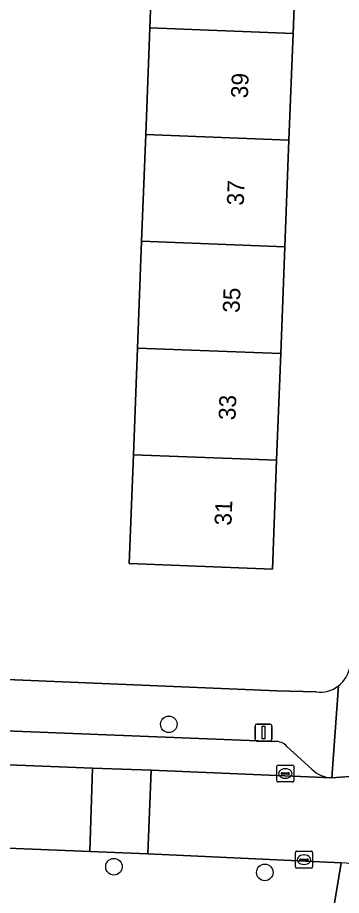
# Model space of a CAD drawing. Extents: x 160732 to 162107, y 387428 to 388479.
# Drawn here: x 161403.7 to 161422.8, y 387607.2 to 387659 of the extents above; entities that cross this region are included whole.
import ezdxf

# ---------------------------------------------------------------- set-up
doc = ezdxf.new("R2010")
doc.units = 0
for name, color, linetype in [('IMGEO_Boom', 7, 'Continuous'), ('IMGEO_Erf', 7, 'Continuous'), ('IMGEO_Kolk', 7, 'Continuous'), ('IMGEO_Lichtmast', 7, 'Continuous'), ('IMGEO_Pand', 7, 'Continuous'), ('IMGEO_Pand_nummerreeks', 7, 'Continuous'), ('IMGEO_Parkeervlak_open', 7, 'Continuous'), ('IMGEO_Rijbaan_lokaal_open', 7, 'Continuous'), ('IMGEO_Voetpad_open', 7, 'Continuous')]:
    doc.layers.add(name, color=color, linetype=linetype)

msp = doc.modelspace()

# ---------------------------------------------------------------- linework, layer by layer
at = {"layer": 'IMGEO_Boom'}
for centre in [(161412.62, 387617.302), (161409.378, 387608.893), (161418.292, 387608.558)]:
    msp.add_circle(centre, 0.489, dxfattribs=at)
at = {"layer": 'IMGEO_Erf'}
msp.add_lwpolyline([(161423.669, 387678.065), (161401.302, 387678.816), (161401.063, 387671.695), (161403.825, 387671.588), (161403.687, 387667.994), (161400.925, 387668.101), (161400.706, 387662.444), (161403.124, 387662.35), (161402.985, 387658.751), (161402.846, 387655.152), (161400.115, 387655.258), (161399.908, 387649.924), (161402.444, 387649.826), (161402.303, 387646.156), (161402.162, 387642.485), (161399.705, 387642.58), (161399.009, 387624.587), (161398.822, 387620.123), (161419, 387619.277), (161421.33, 387619.212)], dxfattribs=at)
msp.add_lwpolyline([(161411.255, 387652.122), (161411.498, 387658.423), (161411.741, 387664.725), (161411.988, 387671.147), (161420.45, 387670.822), (161420.203, 387664.399), (161419.96, 387658.097), (161419.717, 387651.796), (161419.475, 387645.494), (161419.232, 387639.193), (161418.989, 387632.891), (161418.742, 387626.469), (161410.28, 387626.794), (161410.527, 387633.217), (161410.77, 387639.519), (161411.013, 387645.82)], close=True, dxfattribs=at)
for centre, radius, start, end in [((161421.55, 387621), 1.801, 307.2604, 351.5646), ((161421.55, 387620.994), 1.796, 262.956, 307.3691)]:
    msp.add_arc(centre, radius, start, end, dxfattribs=at)
at = {"layer": 'IMGEO_Kolk'}
for p, q in [((161419.002, 387613.97), (161419.002, 387614.822)), ((161419.077, 387614.896), (161419.929, 387614.896)), ((161419.49, 387614.676), (161419.515, 387614.676)), ((161420.003, 387614.822), (161420.003, 387613.97)), ((161419.261, 387614.39), (161419.261, 387614.402)), ((161419.699, 387614.353), (161419.301, 387614.353)), ((161419.304, 387614.439), (161419.702, 387614.439)), ((161419.513, 387614.116), (161419.488, 387614.116)), ((161419.745, 387614.402), (161419.745, 387614.39)), ((161419.929, 387613.896), (161419.077, 387613.896)), ((161420.106, 387608.88), (161420.106, 387609.732)), ((161420.181, 387609.806), (161421.033, 387609.806)), ((161420.408, 387609.349), (161420.806, 387609.349)), ((161420.594, 387609.586), (161420.619, 387609.586)), ((161421.107, 387609.732), (161421.107, 387608.88)), ((161420.365, 387609.3), (161420.365, 387609.312)), ((161420.803, 387609.263), (161420.405, 387609.263)), ((161420.617, 387609.026), (161420.592, 387609.026)), ((161420.849, 387609.312), (161420.849, 387609.3)), ((161421.033, 387608.806), (161420.181, 387608.806))]:
    msp.add_line(p, q, dxfattribs=at)
for points in [[(161419.002, 387613.97), (161419.002, 387614.822)], [(161419.077, 387614.896), (161419.929, 387614.896)], [(161420.003, 387614.822), (161420.003, 387613.97)], [(161419.929, 387613.896), (161419.077, 387613.896)], [(161420.106, 387608.88), (161420.106, 387609.732)], [(161420.181, 387609.806), (161421.033, 387609.806)], [(161421.107, 387609.732), (161421.107, 387608.88)], [(161421.033, 387608.806), (161420.181, 387608.806)]]:
    msp.add_lwpolyline(points, dxfattribs=at)
for centre, radius, start, end in [((161419.079, 387614.82), 0.0765, 91.552, 178.448), ((161419.079, 387614.82), 0.0765, 91.552, 178.448), ((161419.927, 387614.82), 0.0765, 1.552, 88.448), ((161419.927, 387614.82), 0.0765, 1.552, 88.448), ((161419.301, 387614.399), 0.0403, 85.8775, 175.7526), ((161419.298, 387614.389), 0.0366, 178.938, 274.7102), ((161419.702, 387614.396), 0.043, 264.8664, 352.4533), ((161419.706, 387614.401), 0.0386, 1.7309, 96.639), ((161419.079, 387613.972), 0.0765, 181.552, 268.448), ((161419.079, 387613.972), 0.0765, 181.552, 268.448), ((161419.927, 387613.972), 0.0765, 271.552, 358.448), ((161419.927, 387613.972), 0.0765, 271.552, 358.448), ((161420.183, 387609.73), 0.0765, 91.552, 178.448), ((161420.183, 387609.73), 0.0765, 91.552, 178.448), ((161420.405, 387609.309), 0.0403, 85.8775, 175.7526), ((161420.81, 387609.311), 0.0386, 1.7309, 96.639), ((161421.031, 387609.73), 0.0765, 1.552, 88.448), ((161421.031, 387609.73), 0.0765, 1.552, 88.448), ((161420.183, 387608.882), 0.0765, 181.552, 268.448), ((161420.183, 387608.882), 0.0765, 181.552, 268.448), ((161420.402, 387609.299), 0.0366, 178.938, 274.7102), ((161420.806, 387609.306), 0.043, 264.8664, 352.4533), ((161421.031, 387608.882), 0.0765, 271.552, 358.448), ((161421.031, 387608.882), 0.0765, 271.552, 358.448)]:
    msp.add_arc(centre, radius, start, end, dxfattribs=at)
for centre, major_axis, ratio, start_param, end_param in [((161419.489, 387614.396), (-0.387, 0.002), 0.722429, 4.712389, 7.853982), ((161419.514, 387614.396), (-0.39, 0.002), 0.717154, 1.570796, 4.712389), ((161420.593, 387609.306), (-0.387, 0.002), 0.722429, 4.712389, 7.853982), ((161420.618, 387609.306), (-0.39, 0.002), 0.717154, 1.570796, 4.712389)]:
    msp.add_ellipse(centre, major_axis=major_axis, ratio=ratio, start_param=start_param, end_param=end_param, dxfattribs=at)
at = {"layer": 'IMGEO_Lichtmast'}
for p, q in [((161417.715, 387616.416), (161417.715, 387617.216)), ((161417.715, 387617.216), (161417.715, 387616.416)), ((161417.815, 387617.316), (161418.605, 387617.316)), ((161418.605, 387617.316), (161417.815, 387617.316)), ((161418.705, 387617.216), (161418.705, 387616.416)), ((161418.705, 387616.416), (161418.705, 387617.216)), ((161418.605, 387616.316), (161417.815, 387616.316)), ((161417.815, 387616.316), (161418.605, 387616.316))]:
    msp.add_line(p, q, dxfattribs=at)
msp.add_lwpolyline([(161418.135, 387617.191), (161418.285, 387617.191), (161418.285, 387616.441), (161418.135, 387616.441), (161418.135, 387617.191)], dxfattribs=at)
for centre, start, end in [((161417.815, 387617.216), 90, 180), ((161417.815, 387617.216), 90, 180), ((161418.605, 387617.216), 0, 90), ((161418.605, 387617.216), 360, 90), ((161417.815, 387616.416), 180, 270), ((161417.815, 387616.416), 180, 270), ((161418.605, 387616.416), 270, 0), ((161418.605, 387616.416), 270, 0)]:
    msp.add_arc(centre, 0.1, start, end, dxfattribs=at)
at = {"layer": 'IMGEO_Pand'}
for points in [[(161419.96, 387658.097), (161420.203, 387664.399), (161411.741, 387664.725), (161411.498, 387658.423)], [(161411.498, 387658.423), (161411.255, 387652.122), (161419.717, 387651.796), (161419.96, 387658.097)], [(161411.255, 387652.122), (161411.013, 387645.82), (161419.475, 387645.494), (161419.717, 387651.796)], [(161419.232, 387639.193), (161419.475, 387645.494), (161411.013, 387645.82), (161410.77, 387639.519)], [(161418.989, 387632.891), (161419.232, 387639.193), (161410.77, 387639.519), (161410.527, 387633.217)], [(161410.527, 387633.217), (161410.28, 387626.794), (161418.742, 387626.469), (161418.989, 387632.891)]]:
    msp.add_lwpolyline(points, close=True, dxfattribs=at)
at = {"layer": 'IMGEO_Parkeervlak_open'}
for points in [[(161418.868, 387616.287), (161290.826, 387621.371)], [(161273.653, 387620.056), (161343.386, 387617.292), (161346.839, 387617.155), (161408.113, 387614.711), (161411.581, 387614.585), (161422.245, 387614.14)], [(161421.08, 387614.654), (161419.603, 387615.999)]]:
    msp.add_lwpolyline(points, dxfattribs=at)
for centre, radius, start, end in [((161418.933, 387615.371), 0.918, 43.1517, 94.0542), ((161422.332, 387615.915), 1.777, 225.1958, 267.1899)]:
    msp.add_arc(centre, radius, start, end, dxfattribs=at)
at = {"layer": 'IMGEO_Rijbaan_lokaal_open'}
for points in [[(161346.839, 387617.155), (161346.661, 387612.253), (161347.913, 387612.202), (161348.486, 387612.138), (161356.144, 387611.896), (161407.95, 387609.79), (161408.113, 387614.711)], [(161408.113, 387614.711), (161407.95, 387609.79), (161411.375, 387609.658), (161411.581, 387614.585)]]:
    msp.add_lwpolyline(points, close=True, dxfattribs=at)
msp.add_lwpolyline([(161423.314, 387614.213), (161422.245, 387614.14), (161411.581, 387614.585), (161411.375, 387609.658), (161422.811, 387609.126)], dxfattribs=at)
msp.add_arc((161422.441, 387603.266), 5.871, 42.9524, 86.3828, dxfattribs=at)
at = {"layer": 'IMGEO_Voetpad_open'}
for points in [[(161421.33, 387619.212), (161419, 387619.277), (161398.822, 387620.123), (161397.549, 387620.176), (161397.417, 387620.182), (161394.861, 387620.206), (161296.376, 387624.211), (161294.978, 387624.268), (161289.236, 387624.502), (161277.368, 387624.929), (161273.516, 387625.067)], [(161276.454, 387621.763), (161277.37, 387621.762), (161286.039, 387621.528), (161286.077, 387622.715), (161290.881, 387622.56), (161290.826, 387621.371), (161418.868, 387616.287)], [(161422.64, 387619.567), (161422.245, 387614.14), (161423.314, 387614.213)], [(161422.245, 387614.14), (161422.64, 387619.567)], [(161419.603, 387615.999), (161421.08, 387614.654)], [(161422.811, 387609.126), (161411.375, 387609.658), (161407.95, 387609.79), (161356.144, 387611.896), (161356.112, 387610.696), (161347.841, 387611.016), (161347.913, 387612.202), (161346.661, 387612.253), (161343.203, 387612.394), (161312.936, 387613.577), (161289.172, 387614.484), (161272.446, 387615.211), (161271.428, 387615.232), (161270.821, 387611.482)], [(161422.811, 387609.126), (161422.219, 387605.552)], [(161422.219, 387605.552), (161422.811, 387609.126)]]:
    msp.add_lwpolyline(points, dxfattribs=at)
for centre, radius, start, end in [((161421.55, 387621), 1.801, 307.2604, 351.5646), ((161421.55, 387620.994), 1.796, 262.956, 307.3691), ((161418.933, 387615.371), 0.918, 43.1517, 94.0542), ((161422.332, 387615.915), 1.777, 225.1958, 267.1899), ((161422.441, 387603.266), 5.871, 42.9524, 86.3828)]:
    msp.add_arc(centre, radius, start, end, dxfattribs=at)

# ---------------------------------------------------------------- texts
at = {"layer": 'IMGEO_Pand_nummerreeks'}
for s, p in [('39', (161417.29, 387654.253)), ('37', (161417.046, 387647.917)), ('35', (161416.802, 387641.581)), ('33', (161416.558, 387635.245)), ('31', (161416.318, 387629.022))]:
    msp.add_text(s, height=1, rotation=87.7947, dxfattribs=at).set_placement(p)

doc.saveas('drawing.dxf')
